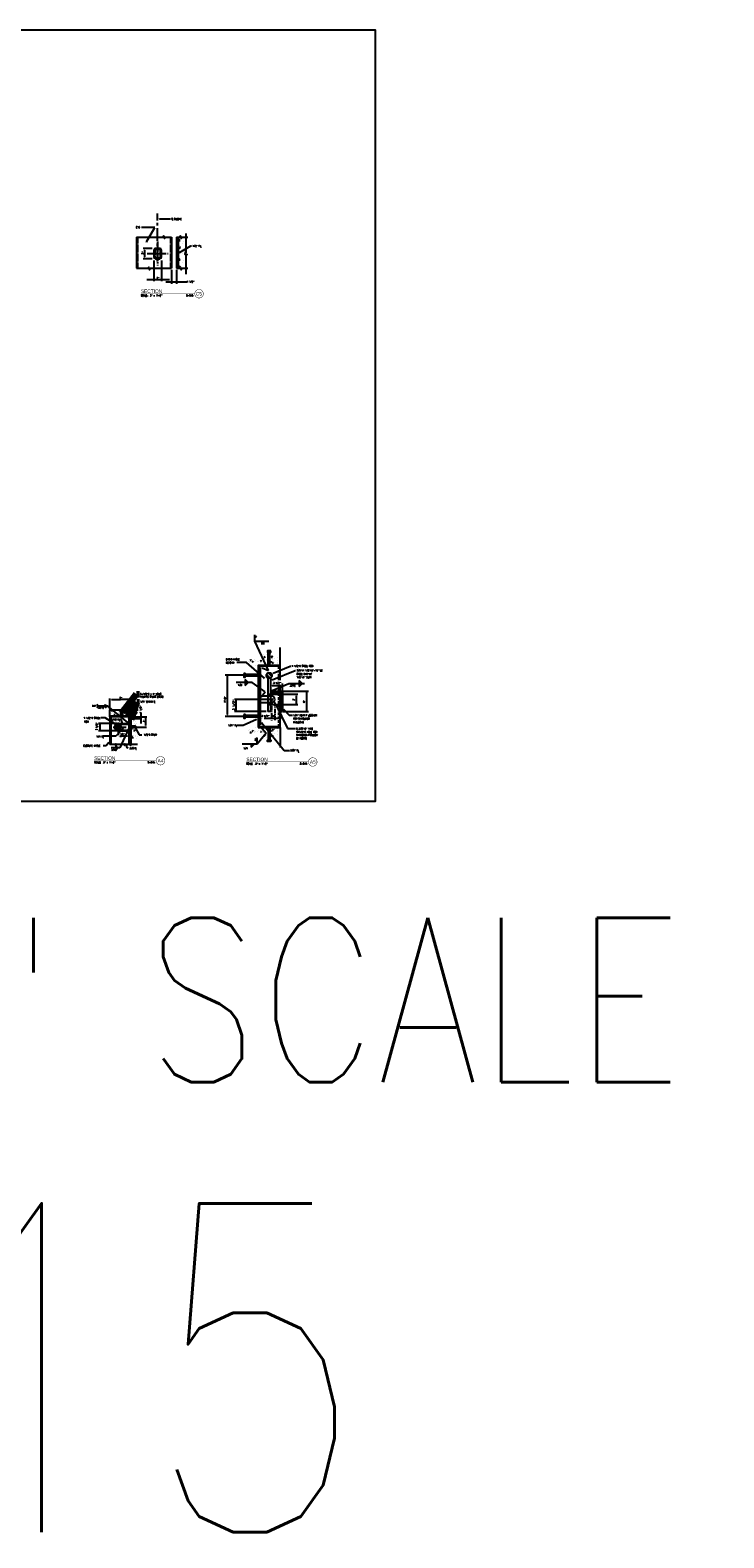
# Model space of a CAD drawing. Header units: inches. Extents: x -9715 to 32893, y -15613 to -1138.
# Tile 312 of 380: x 12500 to 12703, y -9314 to -8873. Entities that reach past the tile are written whole.
import ezdxf
from ezdxf.enums import TextEntityAlignment as Align

# ---------------------------------------------------------------- set-up
doc = ezdxf.new("R2010")
doc.units = ezdxf.units.IN
doc.header["$MEASUREMENT"] = 0
for name, pattern in [('CENTER', [2, 1.25, -0.25, 0.25, -0.25]), ('CENTER2', [1.125, 0.75, -0.125, 0.125, -0.125]), ('HIDDEN', [0.375, 0.25, -0.125]), ('PHANTOM2', [1.25, 0.625, -0.125, 0.125, -0.125, 0.125, -0.125])]:
    doc.linetypes.add(name, pattern=pattern)
doc.layers.get('0').update_dxf_attribs({"color": 252})
doc.layers.get('DEFPOINTS').update_dxf_attribs({"color": 11})
for name, color, linetype in [('A-ANNO-TITL', 2, 'Continuous'), ('S-ANNO-TEXT', 2, 'Continuous'), ('S1', 2, 'Continuous'), ('S2', 7, 'Continuous'), ('S3', 4, 'Continuous'), ('S5', 1, 'Continuous'), ('S6', 1, 'Continuous'), ('S7', 2, 'Continuous')]:
    doc.layers.add(name, color=color, linetype=linetype)
doc.styles.add('125', font='romans.shx', dxfattribs={"width": 0.8, "height": 2})
doc.styles.add('DIM', font='ROMANS.shx', dxfattribs={"width": 0.8})
doc.styles.get("Standard").update_dxf_attribs({"font": 'romans.shx', "width": 0.8})
doc.styles.add('SX-FRAC', font='SX-FRAC.shx', dxfattribs={"width": 0.9, "height": 14})
doc.styles.add('TEXT', font='romans.shx', dxfattribs={"width": 0.8, "height": 16})
doc.styles.add('Title', font='swiss.ttf', dxfattribs={"width": 0.8})
doc.dimstyles.get("Standard").update_dxf_attribs({"dimtxt": 0.18, "dimasz": 0.18, "dimexe": 0.18, "dimexo": 0.0625, "dimgap": 0.09, "dimtad": 0, "dimtih": 1, "dimtoh": 1, "dimdec": 4, "dimzin": 0, "dimdsep": 46, "dimtxsty": 'Standard', "dimcen": 0.09, "dimadec": 0, "dimazin": 0, "dimtfac": 1, "dimtdec": 4, "dimtofl": 0, "dimtmove": 0, "dimatfit": 3, "dimfxl": 1, "dimtolj": 1, "dimtzin": 0, "dimarcsym": 0})

# ---------------------------------------------------------------- blocks, each defined once
blk = doc.blocks.new('*X464')
at = {"color": 0}
for p, q in [((609, 1897), (610, 1899)), ((609, 1896), (611, 1898))]:
    blk.add_line(p, q, dxfattribs=at)
blk = doc.blocks.new('*X465')
at = {"color": 0}
for p, q in [((429, 1970), (431, 1972)), ((432, 1966), (438, 1972)), ((444, 1966), (450, 1972)), ((450, 1966), (456, 1972)), ((463, 1966), (469, 1972)), ((469, 1966), (475, 1972)), ((481, 1966), (487, 1972)), ((487, 1966), (493, 1972)), ((500, 1966), (506, 1972)), ((506, 1966), (512, 1972)), ((518, 1966), (524, 1972)), ((524, 1966), (530, 1972)), ((537, 1966), (543, 1972)), ((543, 1966), (549, 1972)), ((555, 1966), (561, 1972)), ((562, 1966), (568, 1972)), ((574, 1966), (579, 1971))]:
    blk.add_line(p, q, dxfattribs=at)
blk = doc.blocks.new('*X466')
at = {"color": 0}
for p, q in [((926.2, 2002.7), (928.4, 2004.9)), ((926.2, 1996.5), (930.7, 2001)), ((926.2, 1984.2), (930.7, 1988.7)), ((926.2, 1978), (930.4, 1982.2)), ((926.2, 1965.6), (930.7, 1970.1)), ((926.2, 1959.4), (930.7, 1963.9)), ((930.4, 1982.2), (930.7, 1982.5)), ((926.2, 1947), (930.7, 1951.5)), ((926.2, 1940.9), (930.7, 1945.4)), ((926.2, 1928.5), (930.7, 1933)), ((926.2, 1922.3), (929.5, 1925.6)), ((926.2, 1909.9), (930.7, 1914.4)), ((926.2, 1903.7), (930.7, 1908.2)), ((929.5, 1925.6), (930.7, 1926.8)), ((926.2, 1891.4), (928, 1893.2)), ((926.2, 1885.2), (930.7, 1889.7)), ((926.2, 1872.8), (930.7, 1877.3)), ((926.2, 1866.6), (930.7, 1871.1)), ((926.2, 1854.2), (930.7, 1858.7)), ((926.2, 1848), (929.3, 1851.2)), ((928, 1893.2), (930.7, 1895.9)), ((929.3, 1851.2), (930.7, 1852.5)), ((926.2, 1835.7), (930.7, 1840.2)), ((926.2, 1829.5), (930.7, 1834)), ((926.2, 1817.1), (930.7, 1821.6)), ((926.2, 1810.9), (930.7, 1815.4))]:
    blk.add_line(p, q, dxfattribs=at)
blk = doc.blocks.new('*X467')
at = {"color": 0}
for p, q in [((923.2, 2012.1), (925, 2013.9)), ((934.4, 2010.9), (937.4, 2013.9)), ((940.5, 2010.9), (943.5, 2013.9)), ((952.9, 2010.9), (955.9, 2013.9)), ((959.1, 2010.9), (962.1, 2013.9)), ((971.5, 2010.9), (974.5, 2013.9)), ((977.7, 2010.9), (980.7, 2013.9)), ((990, 2010.9), (993, 2013.9)), ((996.2, 2010.9), (999.2, 2013.9)), ((923.2, 1795.5), (925.5, 1797.9)), ((928.7, 1794.9), (931.7, 1797.9)), ((941.1, 1794.9), (944.1, 1797.9)), ((947.3, 1794.9), (950.3, 1797.9)), ((959.7, 1794.9), (962.7, 1797.9)), ((965.8, 1794.9), (968.8, 1797.9)), ((978.2, 1794.9), (981.2, 1797.9)), ((984.4, 1794.9), (987.4, 1797.9)), ((996.8, 1794.9), (999.8, 1797.9))]:
    blk.add_line(p, q, dxfattribs=at)
blk = doc.blocks.new('*X468')
at = {"color": 0}
for p, q in [((926.2, 2006.6), (923.2, 2009.6)), ((926.2, 1994.2), (923.2, 1997.2)), ((926.2, 1988), (923.2, 1991)), ((926.2, 1975.6), (923.2, 1978.6)), ((926.2, 1969.5), (923.2, 1972.5)), ((926.2, 1957.1), (923.2, 1960.1)), ((926.2, 1950.9), (923.2, 1953.9)), ((926.2, 1938.5), (923.2, 1941.5)), ((926.2, 1932.3), (923.2, 1935.3)), ((926.2, 1920), (923.2, 1923)), ((926.2, 1913.8), (923.2, 1916.8)), ((926.2, 1901.4), (923.2, 1904.4)), ((926.2, 1895.2), (923.2, 1898.2)), ((926.2, 1882.8), (923.2, 1885.8)), ((926.2, 1876.6), (923.2, 1879.6)), ((926.2, 1864.3), (923.2, 1867.3)), ((926.2, 1858.1), (923.2, 1861.1)), ((926.2, 1845.7), (923.2, 1848.7)), ((926.2, 1839.5), (923.2, 1842.5)), ((926.2, 1827.1), (923.2, 1830.1)), ((926.2, 1821), (923.2, 1824)), ((926.2, 1808.6), (923.2, 1811.6)), ((926.2, 1802.4), (923.2, 1805.4))]:
    blk.add_line(p, q, dxfattribs=at)
blk = doc.blocks.new('*X469')
at = {"color": 0}
for p, q in [((890.1, 2025.8), (890.1, 2025.8)), ((893.5, 2027.4), (893.5, 2027.4)), ((894.1, 2021.1), (894.1, 2021.1)), ((895.6, 2030.8), (898, 2033.7)), ((895.6, 2030.8), (898.6, 2030.5)), ((898.6, 2030.5), (898, 2033.7)), ((901.9, 2025.9), (905.4, 2027.3)), ((901.9, 2025.9), (904.3, 2024.2)), ((904.3, 2024.2), (905.4, 2027.3)), ((909, 2026.5), (909, 2026.5)), ((909.7, 2033), (909.7, 2033)), ((915.2, 2012.7), (915.2, 2012.7)), ((915.8, 2029.3), (915.8, 2029.3)), ((920.2, 2026.3), (920.2, 2026.3)), ((923.3, 2026.1), (923.3, 2026.1)), ((931.5, 2027.7), (933.9, 2030.5)), ((931.5, 2027.7), (934.5, 2027.4)), ((933.4, 2048.6), (933.4, 2048.6)), ((934.5, 2027.4), (933.9, 2030.5)), ((936.4, 2031.8), (936.4, 2031.8)), ((940.4, 2015.9), (940.4, 2015.9)), ((940.5, 2030.6), (940.5, 2030.6)), ((941, 2032.5), (941, 2032.5)), ((941.6, 2049.2), (941.6, 2049.2)), ((943.9, 2042), (947.4, 2043.4)), ((943.9, 2042), (946.4, 2040.4)), ((946.4, 2040.4), (947.4, 2043.4)), ((946.9, 2025.1), (946.9, 2025.1)), ((952.4, 2031.1), (952.4, 2031.1)), ((953.1, 2032.3), (953.1, 2032.3)), ((953.7, 2050.4), (953.7, 2050.4)), ((958.8, 2015.1), (958.8, 2015.1)), ((962.5, 2053.6), (962.5, 2053.6)), ((963.1, 2030.7), (963.1, 2030.7)), ((966.2, 2052), (966.2, 2052)), ((966.4, 2019.6), (966.4, 2019.6)), ((967, 2036.3), (967, 2036.3)), ((967.4, 2024.5), (969.8, 2027.4)), ((967.4, 2024.5), (970.3, 2024.3)), ((967.6, 2052.9), (967.6, 2052.9)), ((968.8, 2041.9), (972.7, 2046)), ((968.8, 2041.9), (973.2, 2041.3)), ((970.3, 2024.3), (969.8, 2027.4)), ((972, 2034.8), (972, 2034.8)), ((973.2, 2041.3), (972.7, 2046)), ((973.6, 2024), (973.6, 2024)), ((973.7, 2021.9), (977.2, 2023.2)), ((973.7, 2021.9), (976.2, 2020.2)), ((976.2, 2020.2), (977.2, 2023.2)), ((981.6, 2036.1), (981.6, 2036.1)), ((989.8, 2029.6), (989.8, 2029.6)), ((990.4, 2019.2), (990.4, 2019.2)), ((992.1, 2023.1), (992.1, 2023.1)), ((992.7, 2039.8), (992.7, 2039.8)), ((1000.3, 2022.9), (1000.3, 2022.9))]:
    blk.add_line(p, q, dxfattribs=at)
blk = doc.blocks.new('*X476')
at = {"color": 0}
for p, q in [((1726, 1925), (1726, 1925)), ((1735, 1920), (1738, 1925)), ((1735, 1920), (1739, 1920)), ((1737, 1905), (1737, 1905)), ((1739, 1920), (1738, 1925)), ((1743, 1907), (1743, 1907)), ((1751, 1925), (1751, 1925)), ((1763, 1914), (1763, 1914)), ((1770, 1908), (1770, 1908)), ((1780, 1903), (1780, 1903)), ((1784, 1912), (1784, 1912)), ((1792, 1915), (1796, 1920)), ((1792, 1915), (1797, 1915)), ((1797, 1915), (1796, 1920)), ((1806, 1912), (1806, 1912)), ((1806, 1907), (1806, 1907)), ((1820, 1920), (1825, 1922)), ((1820, 1920), (1824, 1918)), ((1824, 1918), (1825, 1922)), ((1824, 1917), (1824, 1917)), ((1826, 1910), (1826, 1910)), ((1848, 1910), (1848, 1910)), ((1849, 1910), (1853, 1915)), ((1849, 1910), (1854, 1910)), ((1854, 1910), (1853, 1915)), ((1856, 1914), (1856, 1914)), ((1863, 1924), (1863, 1924)), ((1866, 1923), (1866, 1923)), ((1891, 1908), (1891, 1908)), ((1907, 1920), (1907, 1920)), ((1907, 1905), (1911, 1910)), ((1907, 1905), (1912, 1905)), ((1912, 1905), (1911, 1910)), ((1723, 1900), (1723, 1900)), ((1725, 1896), (1725, 1896)), ((1752, 1895), (1758, 1897)), ((1752, 1895), (1756, 1892)), ((1755, 1900), (1755, 1900)), ((1756, 1892), (1758, 1897)), ((1783, 1886), (1783, 1886)), ((1795, 1886), (1801, 1893)), ((1795, 1886), (1797, 1886)), ((1801, 1890), (1801, 1893)), ((1823, 1901), (1823, 1901)), ((1823, 1891), (1823, 1891)), ((1847, 1888), (1847, 1888)), ((1865, 1899), (1865, 1899)), ((1865, 1897), (1865, 1897)), ((1867, 1888), (1873, 1890)), ((1867, 1888), (1871, 1885)), ((1871, 1885), (1873, 1890)), ((1875, 1868), (1875, 1868)), ((1876, 1816), (1876, 1816)), ((1880, 1873), (1886, 1880)), ((1880, 1873), (1887, 1872)), ((1884, 1860), (1884, 1860)), ((1886, 1889), (1886, 1889)), ((1887, 1872), (1886, 1880)), ((1891, 1848), (1891, 1848)), ((1894, 1896), (1894, 1896)), ((1894, 1832), (1894, 1832)), ((1902, 1825), (1902, 1825)), ((1903, 1823), (1903, 1823)), ((1904, 1849), (1904, 1849)), ((1905, 1876), (1905, 1876)), ((1906, 1902), (1906, 1902)), ((1906, 1891), (1906, 1891)), ((1908, 1898), (1908, 1898)), ((1910, 1830), (1910, 1830)), ((1873, 1792), (1875, 1794)), ((1873, 1790), (1876, 1790)), ((1876, 1790), (1876, 1794)), ((1876, 1740), (1882, 1742)), ((1876, 1740), (1880, 1737)), ((1880, 1737), (1882, 1742)), ((1881, 1744), (1881, 1744)), ((1883, 1730), (1887, 1734)), ((1883, 1730), (1887, 1729)), ((1886, 1784), (1886, 1784)), ((1887, 1729), (1887, 1734)), ((1888, 1733), (1888, 1733)), ((1890, 1747), (1890, 1747)), ((1891, 1782), (1897, 1788)), ((1891, 1782), (1898, 1781)), ((1898, 1781), (1897, 1788)), ((1900, 1743), (1900, 1743)), ((1901, 1769), (1901, 1769)), ((1901, 1747), (1901, 1747)), ((1902, 1776), (1902, 1776)), ((1909, 1729), (1909, 1729)), ((1914, 1742), (1914, 1742))]:
    blk.add_line(p, q, dxfattribs=at)
blk = doc.blocks.new('*X484')
at = {"color": 0}
for p, q in [((2035, 1862), (2039, 1866)), ((2035, 1849), (2044, 1858)), ((2035, 1843), (2044, 1852)), ((2035, 1831), (2044, 1840)), ((2035, 1825), (2044, 1834)), ((2035, 1812), (2044, 1821)), ((2035, 1806), (2044, 1815)), ((2035, 1806), (2035, 1806)), ((2035, 1794), (2044, 1803)), ((2035, 1787), (2044, 1796)), ((2035, 1775), (2044, 1784)), ((2035, 1769), (2044, 1778)), ((2035, 1756), (2044, 1765)), ((2035, 1750), (2044, 1759)), ((2035, 1738), (2044, 1747)), ((2035, 1732), (2044, 1741)), ((2035, 1719), (2044, 1728)), ((2035, 1713), (2044, 1722)), ((2035, 1701), (2044, 1710)), ((2035, 1695), (2044, 1704)), ((2036, 1683), (2044, 1691))]:
    blk.add_line(p, q, dxfattribs=at)
blk = doc.blocks.new('*X485')
at = {"color": 0}
for p, q in [((2050, 1867), (2044, 1873)), ((2050, 1854), (2044, 1860)), ((2050, 1848), (2044, 1854)), ((2050, 1836), (2044, 1842)), ((2050, 1829), (2044, 1835)), ((2050, 1817), (2044, 1823)), ((2050, 1811), (2044, 1817)), ((2050, 1799), (2044, 1805)), ((2050, 1792), (2044, 1798)), ((2050, 1873), (2045, 1878)), ((2050, 1780), (2044, 1786)), ((2050, 1774), (2044, 1780)), ((2050, 1761), (2044, 1767)), ((2050, 1755), (2044, 1761)), ((2050, 1743), (2044, 1749)), ((2050, 1737), (2044, 1743)), ((2050, 1724), (2044, 1730)), ((2050, 1718), (2044, 1724)), ((2050, 1706), (2044, 1712)), ((2050, 1700), (2044, 1706)), ((2050, 1687), (2044, 1693)), ((2048, 1683), (2044, 1687))]:
    blk.add_line(p, q, dxfattribs=at)
blk = doc.blocks.new('NAVFAC_Anno_Title_T1')
at = {"color": 0, "linetype": 'ByBlock', "lineweight": -2, "style": 'Title'}
blk.add_attdef('TITLE', (0, 0.5), '', height=2, dxfattribs=at)
at = {"color": 0, "linetype": 'ByBlock', "lineweight": -2, "style": 'TEXT', "width": 0.8}
blk.add_attdef('SCALE', text='', height=1, dxfattribs=at).set_placement((0, -0.5), align=Align.TOP_LEFT)
blk = doc.blocks.new('NAVFAC_Anno_Title_B1')
at = {"const_width": 0.25}
blk.add_lwpolyline([(0, -2.5, -1), (0, 2.5, -1)], format="xyb", close=True, dxfattribs=at)
at = {"color": 0, "linetype": 'ByBlock', "lineweight": -2, "style": 'Title', "width": 0.8}
blk.add_attdef('NUMBER', text='', height=2, dxfattribs=at).set_placement((0, 0), align=Align.MIDDLE_CENTER)
at = {"color": 0, "linetype": 'ByBlock', "lineweight": -2, "style": 'TEXT', "width": 0.8}
blk.add_attdef('CUT_FROM', text='', height=1, dxfattribs=at).set_placement((-3.44, -0.5), align=Align.TOP_RIGHT)

msp = doc.modelspace()

# ---------------------------------------------------------------- linework, layer by layer
at = {"color": 1, "linetype": 'CENTER2', "ltscale": 3}
msp.add_line((12537.40242, -8934.96091), (12537.40242, -8941.93915), dxfattribs=at)
at = {"layer": 'A-ANNO-TITL', "const_width": 0.1}
for points in [[(12532.51759, -8950.18979), (12548.24586, -8950.18979)], [(12518.85687, -9086.60225), (12536.99425, -9086.60225)], [(12563.33115, -9086.97151), (12581.46853, -9086.97151)]]:
    msp.add_lwpolyline(points, dxfattribs=at)
at = {"layer": 'DEFPOINTS'}
msp.add_lwpolyline([(12276.95421, -9098.37453), (12601.02707, -9098.37453), (12601.02707, -8873.17726), (12276.95421, -8873.17726)], close=True, dxfattribs=at)
at = {"layer": 'S1', "color": 2}
for p, q in [((12573.18418, -9058.64636), (12573.18418, -9053.49486)), ((12523.4469, -9073.53928), (12523.4469, -9071.80747)), ((12573.18418, -9076.89636), (12573.18418, -9082.702))]:
    msp.add_line(p, q, dxfattribs=at)
at = {"layer": 'S1'}
for points in [[(12542.95518, -8933.60728), (12543.35518, -8933.60728)], [(12543.35518, -8933.60728), (12543.85611, -8933.60728)], [(12543.85611, -8933.60728), (12544.06086, -8933.23787), (12544.26562, -8934.0161), (12544.42942, -8933.60728)], [(12544.42942, -8933.60728), (12545.59653, -8933.60728)], [(12545.59653, -8932.62348), (12545.59653, -8933.60728)], [(12545.59653, -8933.60728), (12546.23049, -8933.60728)], [(12545.59653, -8933.60728), (12545.59653, -8938.27586)], [(12545.59653, -8938.27586), (12545.30987, -8938.66497), (12545.98557, -8938.74689), (12545.59653, -8938.95169)], [(12545.59653, -8938.95169), (12545.59653, -8942.7412)], [(12543.35518, -8942.7412), (12543.85611, -8942.7412)], [(12543.85611, -8942.7412), (12544.06086, -8942.37179), (12544.26562, -8943.15001), (12544.42942, -8942.7412)], [(12544.42942, -8942.7412), (12545.59653, -8942.7412)], [(12545.59653, -8942.7412), (12545.59653, -8944.50167)], [(12545.59653, -8942.7412), (12546.23049, -8942.7412)], [(12531.7594, -9071.80747), (12528.7594, -9071.80747), (12528.6344, -9071.55747), (12528.4469, -9072.11997), (12528.3219, -9071.80747), (12523.1969, -9071.80747)]]:
    msp.add_lwpolyline(points, dxfattribs=at)
at = {"layer": 'S1', "color": 2}
for points in [[(12525.29944, -9081.90818), (12525.15361, -9082.13735), (12525.15361, -9081.64776), (12524.98173, -9081.90818), (12523.4469, -9081.90818)], [(12527.92103, -9081.90818), (12527.77519, -9082.13735), (12527.77519, -9081.64776), (12527.60332, -9081.90818), (12525.29944, -9081.90818)], [(12531.48768, -9081.90818), (12529.59647, -9081.90818), (12529.45064, -9082.13735), (12529.45064, -9081.64776), (12529.27877, -9081.90818), (12527.92103, -9081.90818)]]:
    msp.add_lwpolyline(points, dxfattribs=at)
at = {"layer": 'S2', "color": 3}
for p, q in [((12566.74668, -9058.64636), (12566.74668, -9076.89636)), ((12566.74668, -9058.64636), (12573.18418, -9058.64636)), ((12566.74668, -9058.89636), (12573.18418, -9058.89636)), ((12566.99668, -9058.89636), (12566.99668, -9076.64636)), ((12566.99668, -9059.39636), (12567.37168, -9059.39636)), ((12567.37168, -9059.39636), (12567.37168, -9076.14636)), ((12573.18418, -9058.89636), (12573.18418, -9058.64636)), ((12569.62168, -9062.42964), (12569.62168, -9072.20886)), ((12570.37168, -9062.42964), (12570.37168, -9072.20886)), ((12569.62168, -9067.70886), (12567.37168, -9067.70886)), ((12570.62168, -9067.70886), (12570.37168, -9067.70886)), ((12573.49668, -9066.77136), (12573.49668, -9072.27136)), ((12569.62168, -9069.70886), (12567.37168, -9069.70886)), ((12570.37168, -9072.20886), (12569.62168, -9072.20886)), ((12570.62168, -9069.70886), (12570.37168, -9069.70886)), ((12573.49668, -9072.27136), (12573.87168, -9072.27136)), ((12529.6969, -9073.53928), (12523.4469, -9073.53928)), ((12529.6969, -9073.78928), (12523.4469, -9073.78928)), ((12523.4469, -9073.78928), (12523.4469, -9081.90818)), ((12523.7594, -9073.78928), (12523.7594, -9081.90818)), ((12529.0719, -9076.16428), (12528.8219, -9075.91428)), ((12529.0719, -9077.41428), (12528.8219, -9077.66428)), ((12529.0719, -9081.90818), (12529.0719, -9074.28928)), ((12529.0719, -9074.28928), (12529.4469, -9074.28928)), ((12529.4469, -9081.90818), (12529.4469, -9073.78928)), ((12529.6969, -9081.90818), (12529.6969, -9073.53928)), ((12566.74668, -9076.64636), (12573.18418, -9076.64636)), ((12566.74668, -9076.89636), (12573.18418, -9076.89636)), ((12566.99668, -9076.14636), (12567.37168, -9076.14636))]:
    msp.add_line(p, q, dxfattribs=at)
at = {"layer": 'S2', "color": 2, "linetype": 'HIDDEN'}
for p, q in [((12569.62168, -9067.14636), (12570.37168, -9067.14636)), ((12570.37168, -9067.70886), (12569.62168, -9067.70886)), ((12570.37168, -9069.70886), (12569.62168, -9069.70886)), ((12569.62168, -9070.14636), (12570.37168, -9070.14636))]:
    msp.add_line(p, q, dxfattribs=at)
at = {"layer": 'S2', "color": 3}
for points in [[(12531.24316, -8933.60728), (12531.24316, -8942.7412)], [(12531.24316, -8933.60728), (12539.0034, -8933.60728)], [(12539.0034, -8933.60728), (12539.20815, -8933.23787), (12539.41291, -8934.0161), (12539.57671, -8933.60728)], [(12539.57671, -8933.60728), (12541.43999, -8933.60728)], [(12541.43999, -8933.60728), (12541.43999, -8942.7412)], [(12542.95518, -8933.60728), (12542.95518, -8942.7412)], [(12543.35518, -8933.60728), (12543.35518, -8942.7412)], [(12531.24316, -8942.7412), (12534.62163, -8942.7412)], [(12534.62163, -8942.7412), (12534.82638, -8942.37179), (12535.03114, -8943.15001), (12535.19494, -8942.7412)], [(12535.19494, -8942.7412), (12541.43999, -8942.7412)], [(12542.95518, -8942.7412), (12543.35518, -8942.7412)], [(12573.87168, -9066.77136), (12573.87168, -9072.27136)], [(12523.4469, -9073.78928), (12523.4469, -9073.53928)], [(12525.8844, -9075.72678), (12529.0719, -9075.72678)], [(12525.8844, -9075.91428), (12529.0719, -9075.91428)], [(12525.8844, -9077.66428), (12529.0719, -9077.66428)], [(12525.8844, -9077.85178), (12529.0719, -9077.85178)]]:
    msp.add_lwpolyline(points, dxfattribs=at)
at = {"layer": 'S2', "color": 2, "linetype": 'HIDDEN'}
for points in [[(12531.55029, -8933.60728), (12531.55029, -8942.7412)], [(12541.13286, -8933.60728), (12541.13286, -8942.7412)]]:
    msp.add_lwpolyline(points, dxfattribs=at)
at = {"layer": 'S2'}
for points in [[(12542.95518, -8933.60728), (12542.95518, -8933.60728)], [(12542.95518, -8942.7412), (12542.95518, -8942.7412)]]:
    msp.add_lwpolyline(points, dxfattribs=at)
at = {"layer": 'S2', "color": 1, "linetype": 'CENTER2', "ltscale": 3}
msp.add_lwpolyline([(12534.3133, -8938.45003), (12540.49153, -8938.45003)], dxfattribs=at)
at = {"layer": 'S2', "color": 3}
msp.add_lwpolyline([(12538.49153, -8939.4756), (12538.49153, -8937.42446, 0.414213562), (12538.02799, -8936.96091), (12536.77685, -8936.96091, 0.414213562), (12536.3133, -8937.42446), (12536.3133, -8939.4756, 0.414213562), (12536.77685, -8939.93915), (12538.02799, -8939.93915, 0.414213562)], format="xyb", close=True, dxfattribs=at)
at = {"layer": 'S2', "color": 1, "linetype": 'PHANTOM2', "ltscale": 0.75}
msp.add_lwpolyline([(12538.02799, -8937.25003), (12536.77685, -8937.25003, 0.414213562), (12536.60242, -8937.42446), (12536.60242, -8939.4756, 0.414213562), (12536.77685, -8939.65003), (12538.02799, -8939.65003, 0.414213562), (12538.20242, -8939.4756), (12538.20242, -8937.42446, 0.414213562)], format="xyb", close=True, dxfattribs=at)
at = {"layer": 'S2', "color": 2, "linetype": 'HIDDEN', "ltscale": 3}
for points in [[(12572.80918, -9063.10607), (12572.80918, -9058.89636)], [(12572.80918, -9066.27136), (12572.80918, -9065.03237)], [(12572.80918, -9076.64636), (12572.80918, -9066.64636)]]:
    msp.add_lwpolyline(points, dxfattribs=at)
at = {"layer": 'S2', "color": 3, "linetype": 'Continuous'}
for points in [[(12573.18418, -9063.10607), (12573.18418, -9058.89636)], [(12573.18418, -9066.27136), (12573.18418, -9065.03237)], [(12573.18418, -9076.89636), (12573.18418, -9066.64636)]]:
    msp.add_lwpolyline(points, dxfattribs=at)
at = {"layer": 'S2', "color": 3}
for points in [[(12570.37168, -9066.27136), (12573.37168, -9066.27136, -0.414213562), (12573.87168, -9066.77136, -0.754301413)], [(12570.37168, -9066.64636), (12573.37168, -9066.64636, -0.414213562), (12573.49668, -9066.77136, -0.414213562)]]:
    msp.add_lwpolyline(points, format="xyb", dxfattribs=at)
for centre, radius in [((12569.99668, -9061.70886), 0.8125), ((12570.62168, -9068.70886), 0.25), ((12525.8844, -9076.78928), 0.875), ((12525.8844, -9076.78928), 0.8125)]:
    msp.add_circle(centre, radius, dxfattribs=at)
for centre, radius, start, end in [((12570.62168, -9068.70886), 1, 270, 90), ((12525.8844, -9076.78928), 1.0625, 90, 270)]:
    msp.add_arc(centre, radius, start, end, dxfattribs=at)
at = {"layer": 'S2'}
msp.add_solid([(12527.18045, -9075.7225), (12527.17923, -9075.72373), (12527.18352, -9075.72678)], dxfattribs=at)
at = {"layer": 'S3', "color": 4}
for p, q in [((12569.71543, -9058.64636), (12569.71543, -9054.89636)), ((12570.21543, -9058.64636), (12570.21543, -9054.89636)), ((12566.74668, -9061.39636), (12562.99668, -9061.39636)), ((12566.74668, -9061.89636), (12562.99668, -9061.89636)), ((12526.59273, -9072.27468), (12526.59273, -9073.53928)), ((12526.83055, -9072.27696), (12526.78648, -9072.25177)), ((12526.78648, -9072.30297), (12526.83127, -9072.27737)), ((12526.83127, -9072.27737), (12526.89377, -9072.25177)), ((12527.09273, -9072.26509), (12527.09273, -9073.53928)), ((12530.96151, -9076.53928), (12529.6969, -9076.53928)), ((12530.9711, -9077.03928), (12529.6969, -9077.03928)), ((12530.93322, -9076.73303), (12530.95881, -9076.77782)), ((12530.95881, -9076.77782), (12530.98441, -9076.84032)), ((12530.95922, -9076.77711), (12530.98441, -9076.73303)), ((12566.74668, -9073.39636), (12562.99668, -9073.39636)), ((12566.74668, -9073.89636), (12562.99668, -9073.89636)), ((12569.71543, -9076.89636), (12569.71543, -9080.64636)), ((12570.21543, -9076.89636), (12570.21543, -9080.64636))]:
    msp.add_line(p, q, dxfattribs=at)
for points in [[(12570.46543, -9054.52136), (12569.96543, -9054.52136), (12569.46543, -9054.52136), (12569.46543, -9054.89636), (12570.46543, -9054.89636)], [(12562.62168, -9061.14636), (12562.62168, -9061.64636), (12562.62168, -9062.14636), (12562.99668, -9062.14636), (12562.99668, -9061.14636)], [(12562.62168, -9073.14636), (12562.62168, -9073.64636), (12562.62168, -9074.14636), (12562.99668, -9074.14636), (12562.99668, -9073.14636)], [(12570.46543, -9081.02136), (12569.96543, -9081.02136), (12569.46543, -9081.02136), (12569.46543, -9080.64636), (12570.46543, -9080.64636)]]:
    msp.add_lwpolyline(points, close=True, dxfattribs=at)
for centre, radius, start, end in [((12526.61683, -9072.27602), 0.02414, 116.7568278, 183.1992153), ((12526.61683, -9072.27872), 0.02414, 176.8007847, 243.2431722), ((12526.69266, -9072.42642), 0.19258, 93.7534096, 116.7568278), ((12526.69266, -9072.12832), 0.19258, 243.2431722, 266.2465904), ((12526.69564, -9072.47172), 0.23796, 67.5572466, 93.7534096), ((12526.69564, -9072.08302), 0.23796, 266.2465904, 292.4427534), ((12526.98461, -9072.47172), 0.23796, 86.2465904, 112.4427534), ((12526.98759, -9072.42642), 0.19258, 56.906927, 86.2465904), ((12531.15316, -9076.64219), 0.23796, 176.2465904, 202.4427534), ((12531.10787, -9076.63922), 0.19258, 153.2431722, 176.2465904), ((12530.95747, -9076.56338), 0.02414, 86.8007847, 153.2431722), ((12530.96016, -9076.56338), 0.02414, 26.7568278, 93.1992153), ((12530.80976, -9076.93414), 0.19258, 326.906927, 356.2465904), ((12530.80976, -9076.63922), 0.19258, 3.7534096, 26.7568278), ((12530.76447, -9076.64219), 0.23796, 337.5572466, 3.7534096), ((12530.76447, -9076.93117), 0.23796, 356.2465904, 22.4427534)]:
    msp.add_arc(centre, radius, start, end, dxfattribs=at)
at = {"layer": 'S5'}
for p, q in [((12535.77685, -8936.96091), (12533.15647, -8936.96091)), ((12535.77685, -8939.93915), (12533.15647, -8939.93915)), ((12533.52348, -8937.46091), (12533.52348, -8939.43915)), ((12536.3133, -8940.4756), (12536.3133, -8946.50006)), ((12538.49153, -8940.4756), (12538.49153, -8946.50006)), ((12541.43999, -8943.23778), (12541.43999, -8947.2412)), ((12542.95518, -8943.23778), (12542.95518, -8947.2412)), ((12534.22531, -8946.06602), (12540.82258, -8946.06602)), ((12539.81627, -8946.7412), (12545.92037, -8946.7412)), ((12562.62168, -9061.64636), (12557.1679, -9061.64636)), ((12557.76603, -9073.14636), (12557.76603, -9061.64636)), ((12523.4469, -9071.50828), (12523.4469, -9068.46037)), ((12523.96773, -9068.75203), (12526.5094, -9068.75203)), ((12571.11682, -9068.70886), (12559.84271, -9068.70886)), ((12560.34271, -9072.20886), (12560.34271, -9068.70886)), ((12570.55918, -9067.14636), (12578.37168, -9067.14636)), ((12573.87168, -9066.27136), (12581.45501, -9066.27136)), ((12577.87168, -9067.64636), (12577.87168, -9070.14636)), ((12580.87168, -9066.27136), (12580.87168, -9072.27136)), ((12532.46455, -9072.75639), (12532.46455, -9075.75639)), ((12569.13752, -9072.20886), (12559.84271, -9072.20886)), ((12570.55918, -9070.14636), (12578.37168, -9070.14636)), ((12574.05918, -9072.27136), (12581.49668, -9072.27136)), ((12525.43934, -9075.72678), (12520.173, -9075.72678)), ((12520.65216, -9077.85178), (12520.65216, -9075.72678)), ((12533.96455, -9076.28928), (12533.96455, -9073.78928)), ((12573.50271, -9074.29219), (12568.47584, -9074.29219)), ((12568.49668, -9074.29219), (12568.47584, -9074.29219)), ((12526.3844, -9079.45595), (12526.80107, -9079.45595)), ((12528.5719, -9079.45595), (12526.80107, -9079.45595))]:
    msp.add_line(p, q, dxfattribs=at)
at = {"layer": 'S5', "color": 1}
for p, q in [((12528.9469, -9068.75203), (12526.5094, -9068.75203)), ((12529.4469, -9073.14345), (12529.4469, -9068.46037)), ((12530.13627, -9074.28928), (12532.71455, -9074.28928)), ((12530.2903, -9073.78928), (12534.21455, -9073.78928)), ((12562.62168, -9073.64636), (12557.12623, -9073.64636)), ((12525.43934, -9077.85178), (12520.15216, -9077.85178))]:
    msp.add_line(p, q, dxfattribs=at)
at = {"layer": 'S5', "linetype": 'CENTER'}
for p, q in [((12570.62168, -9068.70886), (12570.62168, -9074.83386)), ((12571.62168, -9069.54931), (12571.62168, -9074.83386))]:
    msp.add_line(p, q, dxfattribs=at)
at = {"layer": 'S5', "linetype": 'CENTER', "ltscale": 3}
for p, q in [((12524.41607, -9076.78928), (12534.21455, -9076.78928)), ((12525.8844, -9075.41428), (12525.8844, -9079.72678))]:
    msp.add_line(p, q, dxfattribs=at)
at = {"layer": 'S5'}
for points in [[(12533.60681, -8937.46091), (12533.44015, -8937.46091), (12533.52348, -8936.96091)], [(12533.60681, -8939.43915), (12533.44015, -8939.43915), (12533.52348, -8939.93915)], [(12535.8133, -8946.14936), (12535.8133, -8945.98269), (12536.3133, -8946.06602)], [(12538.99153, -8946.14936), (12538.99153, -8945.98269), (12538.49153, -8946.06602)], [(12540.93999, -8946.82453), (12540.93999, -8946.65786), (12541.43999, -8946.7412)], [(12543.45518, -8946.82453), (12543.45518, -8946.65786), (12542.95518, -8946.7412)], [(12557.6827, -9062.14636), (12557.84936, -9062.14636), (12557.76603, -9061.64636)], [(12523.96773, -9068.83537), (12523.96773, -9068.6687), (12523.46773, -9068.75203)], [(12560.25938, -9069.20886), (12560.42605, -9069.20886), (12560.34271, -9068.70886)], [(12577.78834, -9067.64636), (12577.95501, -9067.64636), (12577.87168, -9067.14636)], [(12580.78834, -9066.77136), (12580.95501, -9066.77136), (12580.87168, -9066.27136)], [(12532.54789, -9073.28928), (12532.38122, -9073.28928), (12532.46455, -9073.78928)], [(12557.84936, -9073.14636), (12557.6827, -9073.14636), (12557.76603, -9073.64636)], [(12560.42605, -9071.70886), (12560.25938, -9071.70886), (12560.34271, -9072.20886)], [(12577.95501, -9069.64636), (12577.78834, -9069.64636), (12577.87168, -9070.14636)], [(12580.95501, -9071.77136), (12580.78834, -9071.77136), (12580.87168, -9072.27136)], [(12520.56883, -9076.22678), (12520.7355, -9076.22678), (12520.65216, -9075.72678)], [(12520.7355, -9077.35178), (12520.56883, -9077.35178), (12520.65216, -9077.85178)], [(12532.38122, -9074.78928), (12532.54789, -9074.78928), (12532.46455, -9074.28928)], [(12533.88122, -9074.28928), (12534.04789, -9074.28928), (12533.96455, -9073.78928)], [(12534.04789, -9076.28928), (12533.88122, -9076.28928), (12533.96455, -9076.78928)], [(12568.02297, -9074.3799), (12568.02297, -9074.21324), (12567.52297, -9074.29657)], [(12570.12168, -9074.21324), (12570.12168, -9074.3799), (12570.62168, -9074.29657)], [(12572.12168, -9074.20886), (12572.12168, -9074.37552), (12571.62168, -9074.29219)], [(12526.3844, -9079.53928), (12526.3844, -9079.37262), (12525.8844, -9079.45595)], [(12528.5719, -9079.37262), (12528.5719, -9079.53928), (12529.0719, -9079.45595)]]:
    msp.add_solid(points, dxfattribs=at)
at = {"layer": 'S5', "color": 1}
msp.add_solid([(12528.9469, -9068.6687), (12528.9469, -9068.83537), (12529.4469, -9068.75203)], dxfattribs=at)
at = {"layer": 'S6'}
for p, q in [((12542.95518, -8934.03257), (12543.35518, -8933.63257)), ((12542.95518, -8934.94678), (12543.35518, -8934.54678)), ((12542.95518, -8935.44678), (12543.35518, -8935.04678)), ((12542.95518, -8936.36099), (12543.35518, -8935.96099)), ((12542.95518, -8936.86099), (12543.35518, -8936.46099)), ((12543.50454, -8936.10963), (12543.35518, -8936.25898)), ((12543.35518, -8936.51273), (12543.50461, -8936.51273)), ((12543.42542, -8935.01973), (12543.42542, -8935.01973)), ((12543.50461, -8936.51273), (12543.50461, -8936.10953)), ((12543.62838, -8934.2449), (12543.62838, -8934.6481)), ((12543.62838, -8934.6481), (12544.03158, -8934.6481)), ((12544.0317, -8934.64813), (12543.6285, -8934.24494)), ((12543.7782, -8936.51915), (12543.7782, -8936.96819)), ((12543.77825, -8936.96816), (12544.00278, -8936.74364)), ((12544.00278, -8936.74364), (12543.77826, -8936.51912)), ((12544.65742, -8935.46773), (12544.65742, -8935.46773)), ((12544.82542, -8934.90773), (12544.82542, -8934.90773)), ((12545.44142, -8934.85173), (12545.44142, -8934.85173)), ((12542.95518, -8939.18942), (12543.35518, -8938.78942)), ((12542.95518, -8939.68942), (12543.35518, -8939.28942)), ((12542.95518, -8940.60363), (12543.35518, -8940.20363)), ((12542.95518, -8941.10363), (12543.35518, -8940.70363)), ((12543.42542, -8940.61973), (12543.42542, -8940.61973)), ((12543.62838, -8939.8449), (12543.62838, -8940.2481)), ((12543.62838, -8940.2481), (12544.03158, -8940.2481)), ((12544.03169, -8940.24813), (12543.62849, -8939.84493)), ((12544.26542, -8937.14773), (12544.26542, -8937.14773)), ((12544.65742, -8941.06773), (12544.65742, -8941.06773)), ((12544.82542, -8940.50773), (12544.82542, -8940.50773)), ((12545.29582, -8938.67093), (12545.29582, -8938.67093)), ((12545.59653, -8938.07787), (12545.30305, -8938.07787)), ((12545.30316, -8938.0779), (12545.55606, -8938.3308)), ((12545.44142, -8940.45173), (12545.44142, -8940.45173)), ((12542.95518, -8942.01785), (12543.35518, -8941.61785)), ((12542.95518, -8942.51785), (12543.35518, -8942.11785)), ((12543.50454, -8941.70963), (12543.35518, -8941.85898)), ((12543.35518, -8942.11273), (12543.50461, -8942.11273)), ((12543.50461, -8942.11273), (12543.50461, -8941.70953)), ((12543.7782, -8942.11915), (12543.7782, -8942.56819)), ((12543.77825, -8942.56816), (12544.00278, -8942.34364)), ((12544.00278, -8942.34364), (12543.77826, -8942.11912)), ((12544.26542, -8942.74773), (12544.26542, -8942.74773))]:
    msp.add_line(p, q, dxfattribs=at)
at = {"layer": 'S6', "color": 1}
for points in [[(12569.20207, -9061.53925), (12570.16628, -9062.50346)], [(12569.24668, -9061.39636), (12570.30918, -9062.45886)], [(12569.7294, -9060.94158), (12570.76396, -9061.97613)], [(12569.88008, -9060.90476), (12570.80077, -9061.82545)], [(12525.1344, -9076.47678), (12526.1969, -9077.53928)], [(12525.30988, -9076.21476), (12526.45892, -9077.36381)], [(12525.44864, -9076.10352), (12526.57016, -9077.22504)], [(12525.76781, -9075.98519), (12526.68849, -9076.90588)], [(12526.02096, -9075.98834), (12526.68534, -9076.65273)]]:
    msp.add_lwpolyline(points, dxfattribs=at)
at = {"layer": 'S7', "color": 1, "linetype": 'CENTER', "ltscale": 3}
msp.add_line((12537.40242, -8940.74306), (12537.40242, -8926.76645), dxfattribs=at)
at = {"layer": 'S7', "color": 1}
for p, q in [((12536.56461, -8930.85315), (12532.70385, -8930.85315)), ((12534.16992, -8934.99099), (12536.56461, -8930.85315)), ((12537.90242, -8928.33569), (12541.17496, -8928.33569)), ((12543.78401, -8938.15798), (12547.05518, -8936.19666)), ((12547.05518, -8936.19666), (12547.27689, -8936.19666)), ((12565.76751, -9051.66719), (12565.76751, -9049.79219)), ((12569.76751, -9060.29219), (12565.76751, -9051.66719)), ((12565.76751, -9051.66719), (12569.91988, -9051.66719)), ((12563.36733, -9057.93764), (12560.5285, -9057.93764)), ((12568.62129, -9062.51058), (12563.36733, -9057.93764)), ((12567.95427, -9059.4937), (12569.76751, -9060.29219)), ((12571.11979, -9061.04586), (12576.12158, -9058.99138)), ((12576.12158, -9058.99138), (12576.4562, -9058.99138)), ((12564.97281, -9063.75312), (12560.29758, -9063.75312)), ((12568.82307, -9066.5253), (12564.97281, -9063.75312)), ((12570.83418, -9062.98515), (12577.55628, -9060.22404)), ((12570.83418, -9066.08138), (12575.68921, -9064.08718)), ((12573.87168, -9066.27136), (12573.87168, -9064.04219)), ((12575.68921, -9064.08718), (12580.29342, -9064.08718)), ((12577.55628, -9060.22404), (12577.68963, -9060.22404)), ((12567.6835, -9067.94549), (12568.82307, -9066.5253)), ((12570.87168, -9064.66719), (12573.37168, -9064.66719)), ((12522.86357, -9070.64345), (12520.01047, -9070.64345)), ((12528.68504, -9075.41002), (12522.86357, -9070.64345)), ((12571.89791, -9070.15275), (12575.33263, -9077.20991)), ((12574.20364, -9071.5158), (12575.8045, -9073.31886)), ((12575.8045, -9073.31886), (12576.80416, -9073.31886)), ((12522.11573, -9074.1032), (12520.82191, -9074.1032)), ((12525.34807, -9076.14828), (12522.11573, -9074.1032)), ((12525.08031, -9076.67269), (12526.00099, -9077.59338)), ((12527.29438, -9077.19518), (12525.22449, -9079.40948)), ((12526.7139, -9074.54924), (12526.3174, -9074.54924)), ((12528.87098, -9077.24714), (12526.3695, -9082.79752)), ((12527.17523, -9075.72614), (12526.7139, -9074.54924)), ((12530.90629, -9077.08086), (12531.9709, -9078.99355)), ((12562.3725, -9076.32216), (12560.65873, -9076.32216)), ((12566.28098, -9074.51585), (12562.3725, -9076.32216)), ((12567.32582, -9076.52274), (12569.08104, -9078.52986)), ((12567.76288, -9075.40378), (12574.38218, -9083.64751)), ((12575.33263, -9077.20991), (12577.65959, -9077.20991)), ((12525.22449, -9079.40948), (12521.37541, -9079.40948)), ((12523.13477, -9081.26157), (12522.32493, -9082.27501)), ((12531.9709, -9078.99355), (12532.82661, -9078.99355)), ((12566.46118, -9081.81287), (12562.05615, -9081.81287)), ((12569.08104, -9078.52986), (12566.46118, -9081.81287)), ((12566.46118, -9081.81287), (12566.46118, -9079.93787)), ((12522.32493, -9082.27501), (12521.50807, -9082.27501)), ((12526.3695, -9082.79752), (12523.82837, -9082.79752)), ((12574.38218, -9083.64751), (12575.95666, -9083.64751))]:
    msp.add_line(p, q, dxfattribs=at)
at = {"layer": 'S7'}
for p, q in [((12542.95518, -8937.77521), (12543.35518, -8937.37521)), ((12542.95518, -8938.27521), (12543.35518, -8937.87521)), ((12544.60142, -8938.32373), (12544.60142, -8938.32373)), ((12565.76751, -9050.70886), (12566.39251, -9050.25052)), ((12520.01047, -9070.64345), (12519.63547, -9070.14345)), ((12520.01047, -9070.64345), (12519.63547, -9071.14345)), ((12566.46118, -9079.93787), (12565.83618, -9080.3962)), ((12566.46118, -9080.85453), (12565.83618, -9080.3962))]:
    msp.add_line(p, q, dxfattribs=at)
at = {"layer": 'S7', "color": 2}
for p, q in [((12567.80288, -9051.66719), (12567.80288, -9052.67267)), ((12568.34455, -9051.66719), (12568.34455, -9052.67267)), ((12563.88029, -9063.75312), (12563.00529, -9062.87812)), ((12563.00529, -9062.87812), (12563.00529, -9063.75312)), ((12563.00529, -9063.75312), (12563.00529, -9064.62812)), ((12563.00529, -9064.62812), (12563.88029, -9063.75312)), ((12579.63944, -9064.08718), (12578.76444, -9063.21218)), ((12578.76444, -9063.21218), (12578.76444, -9064.08718)), ((12578.76444, -9064.08718), (12578.76444, -9064.96218)), ((12578.76444, -9064.96218), (12579.63944, -9064.08718)), ((12522.0719, -9070.64345), (12522.0719, -9070.14345)), ((12522.0719, -9070.14345), (12522.5094, -9070.64345)), ((12522.0719, -9070.64345), (12522.0719, -9071.14345)), ((12522.0719, -9071.14345), (12522.5094, -9070.64345)), ((12564.71118, -9081.81287), (12564.71118, -9082.68787)), ((12564.71118, -9082.68787), (12565.58618, -9081.81287)), ((12525.2445, -9082.79752), (12525.2445, -9082.29752)), ((12525.2445, -9082.29752), (12525.682, -9082.79752)), ((12525.2445, -9082.79752), (12525.2445, -9083.29752)), ((12525.2445, -9083.29752), (12525.682, -9082.79752))]:
    msp.add_line(p, q, dxfattribs=at)
at = {"layer": 'S7', "color": 1}
msp.add_lwpolyline([(12528.68554, -9081.75651), (12528.48857, -9081.91831, 0.263855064), (12528.28023, -9082.45998, 0.413670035), (12528.84273, -9082.87664, 0.413670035)], format="xyb", dxfattribs=at)
for points in [[(12537.90242, -8928.41902), (12537.90242, -8928.25235), (12537.40242, -8928.33569)], [(12543.82686, -8938.22945), (12543.74116, -8938.08651), (12543.35518, -8938.4151)], [(12567.92069, -9059.56996), (12567.98786, -9059.41743), (12567.49668, -9059.29219)], [(12570.86584, -9063.06223), (12570.80252, -9062.90806), (12570.37168, -9063.17512)], [(12571.15146, -9061.12295), (12571.08813, -9060.96878), (12570.65729, -9061.23584)], [(12567.74849, -9067.99765), (12567.61851, -9067.89333), (12567.37053, -9068.33543)], [(12570.87168, -9064.75052), (12570.87168, -9064.58386), (12570.37168, -9064.66719)], [(12570.86584, -9066.15847), (12570.80252, -9066.0043), (12570.37168, -9066.27136)], [(12573.37168, -9064.58386), (12573.37168, -9064.75052), (12573.87168, -9064.66719)], [(12571.60416, -9069.73964), (12571.75402, -9069.6667), (12571.46028, -9069.25359)], [(12574.14133, -9071.57113), (12574.26596, -9071.46047), (12573.87168, -9071.1419)], [(12525.39262, -9076.07786), (12525.30351, -9076.2187), (12525.7706, -9076.41561)], [(12527.10387, -9075.22563), (12526.94518, -9075.27656), (12527.17731, -9075.72718)], [(12528.73783, -9075.34555), (12528.63224, -9075.4745), (12529.0719, -9075.72678)], [(12528.79467, -9077.21365), (12528.94729, -9077.28063), (12529.0719, -9076.78928)], [(12531.04862, -9077.56736), (12531.19871, -9077.4949), (12530.90629, -9077.08086)], [(12566.25064, -9074.43824), (12566.31131, -9074.59347), (12566.74668, -9074.33386)], [(12567.26309, -9076.5776), (12567.38855, -9076.46788), (12566.99668, -9076.14636)], [(12567.70112, -9075.45972), (12567.82464, -9075.34784), (12567.42722, -9075.0332)], [(12523.06966, -9081.20955), (12523.19987, -9081.3136), (12523.4469, -9080.87097)], [(12528.63264, -9081.69212), (12528.73843, -9081.82091), (12529.0719, -9081.43914)]]:
    msp.add_solid(points, dxfattribs=at)
at = {"layer": 'S7'}
for points in [[(12565.76751, -9049.79219), (12566.39251, -9050.25052), (12565.76751, -9050.70886)], [(12566.46118, -9079.93787), (12565.83618, -9080.3962), (12566.46118, -9080.85453)]]:
    msp.add_solid(points, dxfattribs=at)

# ---------------------------------------------------------------- block references
at = {"layer": 'A-ANNO-TITL'}
ref = msp.add_blockref('NAVFAC_Anno_Title_T1', (12532.51759, -8950.18979), dxfattribs=dict(at, xscale=0.5, yscale=0.5, zscale=0.5))
ref.add_attrib('TITLE', 'SECTION', (12532.51759, -8949.93979), dxfattribs={"layer": '0', "color": 0, "linetype": 'ByBlock', "lineweight": -2, "height": 1, "style": 'Title', "width": 0.8})
ref.add_attrib('SCALE', 'SCALE:  3" = 1\'-0"', dxfattribs={"layer": '0', "color": 0, "linetype": 'ByBlock', "lineweight": -2, "height": 0.5, "style": 'TEXT', "width": 0.8}).set_placement((12532.51759, -8950.43979), align=Align.TOP_LEFT)
at = {"layer": 'A-ANNO-TITL', "xscale": 0.5, "yscale": 0.5, "zscale": 0.5}
for p, values in [((12549.49586, -8950.18979), {'NUMBER': 'C5', 'CUT_FROM': 'S-515'}), ((12538.24425, -9086.60225), {'NUMBER': 'A4', 'CUT_FROM': 'S-515'}), ((12582.71853, -9086.97151), {'NUMBER': 'A5', 'CUT_FROM': 'S-515'})]:
    msp.add_blockref('NAVFAC_Anno_Title_B1', p, dxfattribs=at).add_auto_attribs(values)
at = {"layer": 'A-ANNO-TITL'}
ref = msp.add_blockref('NAVFAC_Anno_Title_T1', (12518.85687, -9086.60225), dxfattribs=dict(at, xscale=0.5, yscale=0.5, zscale=0.5))
ref.add_attrib('TITLE', 'SECTION', (12518.85687, -9086.35225), dxfattribs={"layer": '0', "color": 0, "linetype": 'ByBlock', "lineweight": -2, "height": 1, "style": 'Title', "width": 0.8})
ref.add_attrib('SCALE', 'SCALE:  3" = 1\'-0"', dxfattribs={"layer": '0', "color": 0, "linetype": 'ByBlock', "lineweight": -2, "height": 0.5, "style": 'TEXT', "width": 0.8}).set_placement((12518.85687, -9086.85225), align=Align.TOP_LEFT)
ref = msp.add_blockref('NAVFAC_Anno_Title_T1', (12563.33115, -9086.97151), dxfattribs=dict(at, xscale=0.5, yscale=0.5, zscale=0.5))
ref.add_attrib('TITLE', 'SECTION', (12563.33115, -9086.72151), dxfattribs={"layer": '0', "color": 0, "linetype": 'ByBlock', "lineweight": -2, "height": 1, "style": 'Title', "width": 0.8})
ref.add_attrib('SCALE', 'SCALE:  3" = 1\'-0"', dxfattribs={"layer": '0', "color": 0, "linetype": 'ByBlock', "lineweight": -2, "height": 0.5, "style": 'TEXT', "width": 0.8}).set_placement((12563.33115, -9087.22151), align=Align.TOP_LEFT)
at = {"layer": 'S3', "color": 1, "xscale": 0.04166666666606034, "yscale": 0.04166666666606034, "zscale": 0.04166666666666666, "rotation": 90}
msp.add_blockref('*X464', (12605.75969, -9097.68014), dxfattribs=at)
at = {"layer": 'S3', "color": 1, "xscale": 0.04166666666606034, "yscale": 0.04166666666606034, "zscale": 0.04166666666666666}
msp.add_blockref('*X464', (12505.55605, -9155.70624), dxfattribs=at)
at = {"layer": 'S6', "color": 1}
for name, p, xscale, yscale, zscale in [('*X469', (12489.81734, -9226.47405), 0.08333333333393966, 0.08333333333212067, 0.08333333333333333), ('*X467', (12489.81734, -9226.47405), 0.08333333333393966, 0.08333333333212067, 0.08333333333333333), ('*X468', (12489.81734, -9226.47405), 0.08333333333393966, 0.08333333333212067, 0.08333333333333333), ('*X466', (12489.81734, -9226.47405), 0.08333333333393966, 0.08333333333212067, 0.08333333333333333), ('*X476', (12451.66058, -9152.04305), 0.04166666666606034, 0.04166666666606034, 0.04166666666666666), ('*X484', (12444.28587, -9152.04305), 0.04166666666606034, 0.04166666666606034, 0.04166666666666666), ('*X485', (12444.28587, -9152.04305), 0.04166666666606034, 0.04166666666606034, 0.04166666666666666)]:
    msp.add_blockref(name, p, dxfattribs=dict(at, xscale=xscale, yscale=yscale, zscale=zscale))
at = {"layer": 'S6', "xscale": 0.04166666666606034, "yscale": 0.04166666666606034, "zscale": 0.04166666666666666}
msp.add_blockref('*X465', (12505.55605, -9155.70624), dxfattribs=at)
at = {"layer": 'S6', "color": 1, "xscale": -0.08333333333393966, "yscale": 0.08333333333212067, "zscale": 0.08333333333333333, "rotation": 180}
msp.add_blockref('*X469', (12489.81734, -8909.06866), dxfattribs=at)

# ---------------------------------------------------------------- texts
at = {"attachment_point": 1}
for s, insert, char_height, width in [('1", 1 1/2", 3" SCALE', (12116.05802, -9132.49722), 48, 1141.633419), ('S-515', (12250.05432, -9215.92934), 96, 528)]:
    msp.add_mtext(s, dxfattribs=dict(at, insert=insert, char_height=char_height, width=width))
at = {"layer": 'S-ANNO-TEXT', "ltscale": 20, "style": '125', "width": 0.9}
for s, p in [('C10', (12531.054, -8931.00984)), ('C', (12541.44332, -8928.55478)), ('L', (12541.6204, -8928.67234)), ('SLEEVE', (12542.21749, -8928.58679)), ('1/2" P', (12547.58155, -8936.44981)), ('L', (12549.88245, -8936.60854)), ('2"', (12537.12985, -8945.81602)), ('1 1/2"', (12545.90061, -8946.94254)), ("EMB'D ANGLE", (12557.33685, -9057.19408)), ('BEYOND', (12557.33685, -9058.20122)), ('1 1/2"%%C STEEL ROD', (12576.60464, -9059.20618)), ('3/4"x1 1/2"x0\'-10" LG', (12578.00102, -9060.49015)), ('1/4', (12560.85824, -9064.75702)), ('3 1/2"', (12571.15128, -9064.17751)), ('3/16', (12576.08584, -9064.96048)), ('STEEL BAR W/', (12578.00102, -9061.4973)), ('1/2"x3" SLOT', (12578.00102, -9062.45444)), ('6"', (12526.2594, -9068.52287)), ('TYP', (12518.2224, -9070.89345)), ('3/16', (12520.07739, -9071.3409)), ('L', (12536.37121, -9069.7374)), ('3 1/4"', (12567.7339, -9073.77958)), ('1"', (12570.90477, -9073.77958)), ('1/4" BENT P  (COVER', (12577.01651, -9073.59081)), ('L', (12581.37529, -9073.73481)), ('ROD', (12515.96704, -9075.47167)), ('3/16"P', (12523.80819, -9074.85259)), ('L', (12526.05042, -9074.98197)), ('1/4" P', (12558.02417, -9076.51089)), ('L', (12560.23383, -9076.6529)), ('FOR SHROUDED', (12577.01651, -9074.59796)), ('PADLOCK)', (12577.01651, -9075.6051)), ('P 3/8"x2" WIDE', (12577.85094, -9077.47265)), ('L', (12578.00964, -9077.60267)), ('CLOSURE ANGLE', (12515.71705, -9082.47686)), ('1/4"P', (12519.50542, -9079.79349)), ('L', (12521.33232, -9079.92344)), ('2Ò"', (12526.55272, -9079.18821)), ('1/2"%%C STUD', (12533.36416, -9079.23508)), ('W/1/2"%%C HOLE FOR', (12577.88347, -9078.42979)), ('SHROUDED PADLOCK', (12577.88347, -9079.38118)), ("(2 REQ'D)", (12577.88347, -9080.33832)), ('3/16', (12523.82206, -9083.68495)), ('3/8"P', (12529.18667, -9083.2153)), ('L', (12530.96855, -9083.33708)), ('1/4', (12562.49326, -9083.21393)), ('3/8" P', (12576.15468, -9083.85128)), ('L', (12578.42024, -9084.09723))]:
    msp.add_text(s, height=0.5, dxfattribs=at).set_placement(p)
at = {"layer": 'S-ANNO-TEXT', "ltscale": 20, "style": '125'}
for s, width, p in [('3"', 1.377912, (12533.27348, -8938.78336)), ('1\'-0"', 0.9, (12557.34063, -9069.65322)), ('3"', 0.9, (12577.36299, -9069.04087)), ('1 1/2"', 0.9, (12532.7323, -9072.69262)), ('6"', 0.9, (12580.38158, -9069.62654)), ('2 1/8"', 0.9, (12519.86589, -9077.68249)), ('3"', 0.9, (12533.73247, -9075.36097))]:
    msp.add_text(s, height=0.5, rotation=90, dxfattribs=dict(at, width=width)).set_placement(p)
at = {"layer": 'S-ANNO-TEXT', "ltscale": 20, "style": '125', "width": 1.156522}
msp.add_text('3 1/2"', height=0.5, rotation=90, dxfattribs=at).set_placement((12559.86689, -9071.90406), (12559.86689, -9068.7374), align=Align.FIT)
at = {"layer": 'S-ANNO-TEXT', "ltscale": 20, "style": '125', "width": 0.81832}
msp.add_text('1 1/2"%%C STEEL', height=0.5, dxfattribs=at).set_placement((12515.82121, -9074.34994), (12520.63371, -9074.34994), align=Align.FIT)
at = {"layer": 'S-ANNO-TEXT', "char_height": 0.5, "attachment_point": 1, "style": '125'}
for s, insert, width in [('3-1/2"%%C x 4" LONG WELDING STUDS (T&B)', (12532.24408, -9066.82729), 7.6714289), ('1/4" EMB\'D P', (12532.30024, -9069.08253), 4.8214288)]:
    msp.add_mtext(s, dxfattribs=dict(at, insert=insert, width=width))
at = {"layer": 'S7', "color": 2, "style": 'SX-FRAC', "width": 0.9}
for height, rotation, p in [(1.16667, 45, (12534.26644, -8935.69822)), (1.16667, 39.2704641, (12568.57427, -9063.22081)), (0.58333, 328.1633392, (12526.88068, -9077.33258))]:
    msp.add_text('~', height=height, rotation=rotation, dxfattribs=at).set_placement(p)

# ---------------------------------------------------------------- leaders
at = {"layer": 'S7', "color": 1}
for points in [[(12527.09273, -9072.4673), (12531.25878, -9067.11524), (12532.08255, -9067.11524)], [(12528.6815, -9073.53928), (12531.30983, -9069.47505), (12532.1336, -9069.47505)], [(12529.6969, -9074.58983), (12531.30983, -9069.47505), (12532.1336, -9069.47505)]]:
    msp.add_leader(points, dimstyle='Standard', override={"dimasz": 0.5, "dimexo": 0.0625, "dimgap": 0.1875, "dimtih": 0, "dimtoh": 0, "dimlfac": -1, "dimzin": 3, "dimlunit": 4, "dimtxsty": 'DIM', "dimdle": 0.0625, "dimclrd": 1, "dimclre": 1, "dimclrt": 2, "dimadec": 2, "dimtofl": 1, "dimtmove": 2, "dimfrac": 1, "dimlwd": 65535, "dimlwe": 65535}, dxfattribs=at)

doc.saveas('drawing.dxf')
